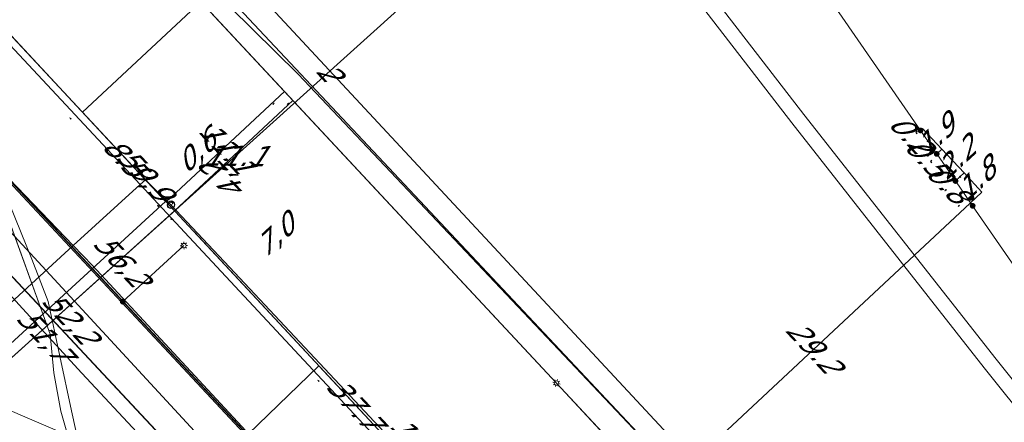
# Model space of a CAD drawing. Header units: metres. Extents: x 124576 to 133557, y 395865 to 402386.
# Tile 258 of 447: x 128925 to 128992, y 401676 to 401704. Entities that reach past the tile are written whole.
import ezdxf
from ezdxf.enums import TextEntityAlignment as Align

# ---------------------------------------------------------------- set-up
doc = ezdxf.new("R2010")
doc.units = ezdxf.units.M
doc.header["$MEASUREMENT"] = 0
for name, color, linetype, lineweight, true_color in [('LG_Datatransport_Blauw_Glas_Zuid', 3, 'Continuous', 13, 0x00ff00), ('LG_Datatransport_Eurofiber_Nederland_BV', 3, 'Continuous', 13, 0x00ff00), ('LG_Datatransport_KPN_BV', 3, 'Continuous', 13, 0x00ff00), ('LG_Datatransport_Tele2_Nederland_BV', 3, 'Continuous', 13, 0x00ff00), ('LG_Laag_Spanning_Enexis_Netbeheer_BV', 7, 'Continuous', 13, 0x960000), ('LG_Midden_Spanning_Enexis_Netbeheer_BV', 7, 'Continuous', 13, 0xd20000), ('LG_Riool_Onder_Druk_New_Water_Business_Tilburg_BV', 5, 'Continuous', 13, 0x0000ff), ('LG_Riool_Vrij_Verval_Gemeente_Tilburg_Ruimtelijke_Uitvoering', 7, 'Continuous', 13, 0xca00a0), ('LG_unet-4_Brabant_Water', 5, 'Continuous', 13, 0x0000ff), ('LG_warmte_Ennatuurlijk_BV', 7, 'Continuous', 13, 0x008080), ('LG_Water_Gemeente_Tilburg_Ruimtelijke_Uitvoering', 5, 'Continuous', 13, 0x0000ff)]:
    doc.layers.add(name, color=color, linetype=linetype, lineweight=lineweight, true_color=true_color)
for name, color, linetype, lineweight in [('LG_Datatransport_P_KPN_BV', 7, 'Continuous', 0), ('LG_Laag_Spanning_P_Enexis_Netbeheer_BV', 7, 'Continuous', 0), ('LG_Midden_Spanning_P_Enexis_Netbeheer_BV', 7, 'Continuous', 0), ('MV_Datatransport', 7, 'Continuous', 0), ('MV_Gas_Hoge_Druk', 7, 'Continuous', 0), ('MV_Gas_Hoge_Druk_lijn', 7, 'Continuous', 0), ('MV_Gas_Hoge_Druk_pijl', 7, 'Continuous', 0), ('MV_Laag_Spanning', 7, 'Continuous', 0), ('MV_Laag_Spanning_lijn', 7, 'Continuous', 0), ('MV_Laag_Spanning_pijl', 7, 'Continuous', 0), ('MV_Midden_Spanning', 7, 'Continuous', 0), ('MV_Midden_Spanning_lijn', 7, 'Continuous', 0), ('MV_Midden_Spanning_pijl', 7, 'Continuous', 0)]:
    doc.layers.add(name, color=color, linetype=linetype, lineweight=lineweight)
doc.styles.add('Klic_Annotatie', font='verdanai.ttf', dxfattribs={"oblique": 20, "height": 1.4})

# ---------------------------------------------------------------- blocks, each defined once
blk = doc.blocks.new('Mof')
at = {"layer": 'LG_Laag_Spanning_P_Enexis_Netbeheer_BV'}
h = blk.add_hatch(color=256, dxfattribs=at)
edge = h.paths.add_edge_path()
edge.add_arc((0, 0), 2, 0, 360)
blk = doc.blocks.new('Mof_1')
at = {"layer": 'LG_Midden_Spanning_P_Enexis_Netbeheer_BV'}
h = blk.add_hatch(color=256, dxfattribs=at)
edge = h.paths.add_edge_path()
edge.add_arc((0, 0), 2, 0, 360)
blk = doc.blocks.new('Streetlight')
at = {"layer": 'LG_Laag_Spanning_P_Enexis_Netbeheer_BV'}
for p, q in [((-1.77, 1.77), (-1.06, 1.06)), ((0, 2.5), (0, 1.5)), ((1.77, 1.77), (1.06, 1.06)), ((-1.06, -1.06), (-1.77, -1.77)), ((0, -1.5), (0, -2.5)), ((1.06, -1.06), (1.77, -1.77))]:
    blk.add_line(p, q, dxfattribs=at)
at = {"layer": 'LG_Laag_Spanning_P_Enexis_Netbeheer_BV', "flags": 128}
for points in [[(-2.5, 0), (-1.5, 0)], [(1.5, 0), (2.5, 0)]]:
    blk.add_lwpolyline(points, dxfattribs=at)
at = {"layer": 'LG_Laag_Spanning_P_Enexis_Netbeheer_BV'}
blk.add_circle((0, 0), 1.5, dxfattribs=at)
blk = doc.blocks.new('m_pijl')
at = {"layer": 'MV_Laag_Spanning_pijl'}
blk.add_hatch(color=7, dxfattribs=at).paths.add_polyline_path([(-1, -0.33), (-1, 0), (-1, 0.33), (0, 0)])
at = {"layer": 'MV_Laag_Spanning_pijl', "flags": 128}
blk.add_lwpolyline([(-1, 0), (-1, 0.33), (0, 0), (-1, -0.33), (-1, 0)], close=True, dxfattribs=at)
blk = doc.blocks.new('m_pijl_1')
at = {"layer": 'MV_Midden_Spanning_pijl'}
blk.add_hatch(color=7, dxfattribs=at).paths.add_polyline_path([(-1, -0.33), (-1, 0), (-1, 0.33), (0, 0)])
at = {"layer": 'MV_Midden_Spanning_pijl', "flags": 128}
blk.add_lwpolyline([(-1, 0), (-1, 0.33), (0, 0), (-1, -0.33), (-1, 0)], close=True, dxfattribs=at)
blk = doc.blocks.new('m_pijl_3')
at = {"layer": 'MV_Gas_Hoge_Druk_pijl'}
blk.add_hatch(color=7, dxfattribs=at).paths.add_polyline_path([(-1, -0.33), (-1, 0), (-1, 0.33), (0, 0)])
at = {"layer": 'MV_Gas_Hoge_Druk_pijl', "flags": 128}
blk.add_lwpolyline([(-1, 0), (-1, 0.33), (0, 0), (-1, -0.33), (-1, 0)], close=True, dxfattribs=at)
blk = doc.blocks.new('Onbekend_3')
at = {"layer": 'LG_Datatransport_P_KPN_BV'}
blk.add_hatch(color=256, dxfattribs=at).paths.add_polyline_path([(-0.25, -1.07, -0.262633), (0.23, 0.15), (0.59, 0.47, 0.379827), (0.7, 1.26), (0.69, 1.26, 0.228508), (-0.03, 1.53), (-0.03, 1.52, 0.459053), (-0.82, 0.79), (-1.29, 0.85, -0.414214), (-0.08, 2, -0.243799), (1.09, 1.52, -0.379827), (0.9, 0.11), (0.54, -0.2, 0.262633), (0.23, -1.08), (-0.17, -1.07)])
blk.add_circle((0, 0), 2.5, dxfattribs=at)
at = {"layer": 'LG_Datatransport_P_KPN_BV', "extrusion": (0, 0, -1)}
blk.add_solid([(0.34, -2.06), (-0.21, -2.06), (0.34, -1.51), (-0.21, -1.51)], dxfattribs=at)

msp = doc.modelspace()

# ---------------------------------------------------------------- linework, layer by layer
at = {"layer": 'LG_Datatransport_Blauw_Glas_Zuid', "flags": 128}
msp.add_lwpolyline([(128879, 401722.7), (128920.2, 401678.5), (128936.8, 401671.4), (128937, 401671.3), (128944.5, 401663.4), (128951.8, 401655.9), (128962.1, 401645), (128963.5, 401644), (128965.3, 401643.2), (128967.2, 401642.2), (128969.4, 401641.1), (128970.7, 401640.5), (128972, 401639.7), (128973.6, 401638.8), (128974.8, 401637.8), (128982.8, 401629.7), (128996.8, 401614.7)], dxfattribs=at)
at = {"layer": 'LG_Datatransport_Eurofiber_Nederland_BV', "flags": 128}
for points in [[(128923.01, 401692.14), (128926.65, 401682.15), (128926.89, 401679.5), (128927.38, 401676.88), (128928.11, 401674.31)], [(128923.01, 401692.14), (128926.65, 401682.15), (128926.89, 401679.5), (128927.38, 401676.88), (128928.11, 401674.31)], [(128923.014, 401692.136), (128926.654, 401682.153), (128926.892, 401679.497), (128927.378, 401676.875), (128928.109, 401674.311)], [(128923.29, 401691.46), (128926.65, 401682.15), (128926.89, 401679.5), (128927.38, 401676.88), (128928.11, 401674.31)], [(128923.292, 401691.461), (128926.654, 401682.153), (128926.892, 401679.497), (128927.378, 401676.875), (128928.109, 401674.311)]]:
    msp.add_lwpolyline(points, dxfattribs=at)
at = {"layer": 'LG_Datatransport_KPN_BV', "flags": 128}
for points in [[(128892.496, 401750.001), (128902.944, 401738.753), (128907.352, 401735.754), (128913.738, 401731.409), (128915.411, 401730.269), (128972.591, 401669.387), (128977.334, 401664.338), (128999.998, 401640.206)], [(128893.656, 401749.101), (128907.352, 401735.754), (128907.939, 401735.182), (128943.653, 401699.998), (128972.591, 401669.387), (128977.198, 401664.514), (128977.334, 401664.338), (128977.914, 401663.583), (129000, 401639.921), (129012.031, 401627.032), (129038.575, 401599.134), (129050.182, 401586.935), (129050.207, 401586.908), (129040.124, 401577.351), (129032.656, 401570.272)], [(128883.376, 401745.408), (128905.984, 401721.197), (128932.806, 401692.419), (128936.169, 401688.81), (128966.367, 401656.411), (128967.869, 401654.799), (128995.96, 401624.659), (128999.634, 401620.717), (128999.915, 401620.414), (129000, 401620.322), (129028.125, 401590.148), (129033.154, 401584.795), (129037.005, 401580.696), (129039.571, 401577.944), (129040.124, 401577.351), (129041.262, 401576.131)], [(128891.531, 401713.673), (128908.755, 401695.333), (128917.221, 401686.319), (128921.337, 401681.936), (128928.232, 401688.238), (128932.806, 401692.419), (128933.174, 401692.756), (128934.92, 401691.023)], [(128923.833, 401692.806), (128928.232, 401688.238), (128929.554, 401686.866), (128960.573, 401653.423), (128961.033, 401652.906)], [(128934.92, 401691.023), (128939.309, 401686.365), (128966.659, 401657.175), (128966.367, 401656.411), (128963.876, 401649.894)]]:
    msp.add_lwpolyline(points, dxfattribs=at)
at = {"layer": 'LG_Datatransport_Tele2_Nederland_BV', "flags": 128}
msp.add_lwpolyline([(129000, 401612), (128975, 401638.3), (128971.6, 401640.7), (128965.7, 401643.7), (128960.9, 401645.5), (128955.6, 401646.8), (128950.6, 401649), (128930.1, 401670.4), (128928.7, 401674.2), (128928.1, 401676.9), (128926.5, 401684.4), (128925.4, 401687.3), (128923.5, 401692), (128922, 401693.6), (128920.2, 401697.3), (128916.3, 401701.1), (128915.8, 401701.9), (128870.9, 401750), (128853.9, 401768.2), (128791.8, 401834.7), (128757.4, 401871.2), (128752, 401876.3), (128744.683, 401881.286), (128743.7, 401882.6)], dxfattribs=at)
at = {"layer": 'LG_Laag_Spanning_Enexis_Netbeheer_BV'}
for p, q in [((128961.364, 401678.804), (128927.093, 401715.563)), ((128961.364, 401678.804), (128927.093, 401715.563)), ((128931.625, 401684.39), (128935.817, 401688.234)), ((128981.781, 401656.905), (128961.364, 401678.804)), ((128981.781, 401656.905), (128961.364, 401678.804))]:
    msp.add_line(p, q, dxfattribs=at)
at = {"layer": 'LG_Laag_Spanning_Enexis_Netbeheer_BV', "flags": 128}
for points in [[(128862.781, 401757.831), (128895.397, 401723.065), (128919.416, 401697.462), (128931.625, 401684.39), (128948.3, 401666.536), (128960.265, 401653.726), (128976.254, 401636.607), (128985.542, 401626.662), (129018.744, 401591.115), (129019.936, 401589.838), (129022.774, 401586.806), (129039.734, 401568.684), (129044.593, 401563.492), (129045.036, 401563.018), (129059.53, 401547.532), (129080.748, 401524.86), (129104.063, 401499.949), (129111.536, 401492.013), (129112.227, 401491.235), (129112.917, 401490.457)], [(128976.254, 401636.607), (128960.265, 401653.726), (128948.3, 401666.536), (128931.625, 401684.39), (128919.416, 401697.462), (128895.397, 401723.065), (128862.781, 401757.831)]]:
    msp.add_lwpolyline(points, dxfattribs=at)
at = {"layer": 'LG_Midden_Spanning_Enexis_Netbeheer_BV'}
for p, q in [((128896.24, 401722.323), (129024.294, 401585.219)), ((128896.24, 401722.323), (129024.294, 401585.219)), ((128987.435, 401694.522), (128986.319, 401696.135)), ((128988.72, 401692.666), (128987.435, 401694.522)), ((128989.899, 401690.963), (128988.72, 401692.666))]:
    msp.add_line(p, q, dxfattribs=at)
at = {"layer": 'LG_Midden_Spanning_Enexis_Netbeheer_BV', "flags": 128}
for points in [[(129177.661, 401477.372), (129177.037, 401478.827), (129176.717, 401479.403), (129176.678, 401479.459), (129176.216, 401480.022), (129175.834, 401480.438), (129175.586, 401480.707), (129174.28, 401482.148), (129172.974, 401483.589), (129140.556, 401518.789), (129135.594, 401523.992), (129132.604, 401527.128), (129097.685, 401563.743), (129030.343, 401634.306), (129025.842, 401639.022), (128989.899, 401690.963), (128988.72, 401692.666), (128987.435, 401694.522), (128986.319, 401696.135), (128980.742, 401704.195), (128938.567, 401759.041), (128938.347, 401759.41), (128937.936, 401760.096)], [(128987.435, 401694.522), (128986.319, 401696.135), (128980.742, 401704.195), (128938.567, 401759.041), (128938.347, 401759.41), (128937.936, 401760.096)], [(128937.936, 401760.096), (128938.347, 401759.41), (128938.567, 401759.041), (128980.742, 401704.195), (128986.319, 401696.135), (128987.435, 401694.522)], [(128987.435, 401694.522), (128986.319, 401696.135), (128980.742, 401704.195), (128938.567, 401759.041), (128938.347, 401759.41), (128937.936, 401760.096)], [(128938.347, 401759.41), (128938.567, 401759.041), (128980.742, 401704.195), (128986.319, 401696.135)], [(128938.347, 401759.41), (128938.567, 401759.041), (128980.742, 401704.195), (128986.319, 401696.135)], [(128938.347, 401759.41), (128938.567, 401759.041), (128980.742, 401704.195), (128986.319, 401696.135)], [(128986.319, 401696.135), (128980.742, 401704.195), (128938.567, 401759.041)], [(128919.919, 401723.088), (128920.811, 401722.16), (128921.702, 401721.232), (128922.952, 401719.999), (128936.985, 401704.948), (129041.119, 401593.262), (129057.464, 401576.063), (129069.356, 401564.047), (129100.739, 401534.652), (129103.744, 401530.901)], [(128919.919, 401723.088), (128920.811, 401722.16), (128921.702, 401721.232), (128922.952, 401719.999), (128936.985, 401704.948), (129041.119, 401593.262), (129057.464, 401576.063), (129069.356, 401564.047), (129100.739, 401534.652), (129103.744, 401530.901)], [(128919.919, 401723.088), (128920.811, 401722.16), (128921.702, 401721.232), (128922.952, 401719.999), (128936.985, 401704.948), (129041.119, 401593.262), (129057.464, 401576.063), (129069.356, 401564.047), (129100.739, 401534.652), (129103.744, 401530.901)], [(128919.919, 401723.088), (128920.811, 401722.16), (128921.702, 401721.232), (128922.952, 401719.999), (128936.985, 401704.948), (129041.119, 401593.262), (129057.464, 401576.063), (129069.356, 401564.047), (129100.739, 401534.652), (129103.744, 401530.901)], [(129103.744, 401530.901), (129100.739, 401534.652), (129069.356, 401564.047), (129057.464, 401576.063), (129041.119, 401593.262), (128936.985, 401704.948), (128922.952, 401719.999), (128921.702, 401721.232)], [(129103.744, 401530.901), (129100.739, 401534.652), (129069.356, 401564.047), (129057.464, 401576.063), (129041.119, 401593.262), (128936.985, 401704.948)], [(128936.985, 401704.948), (129041.119, 401593.262), (129057.464, 401576.063), (129069.356, 401564.047), (129100.739, 401534.652)], [(128988.72, 401692.666), (128987.435, 401694.522), (128986.319, 401696.135)], [(128988.72, 401692.666), (128987.435, 401694.522), (128986.319, 401696.135)], [(128988.72, 401692.666), (128987.435, 401694.522), (128986.319, 401696.135)], [(128989.899, 401690.963), (128988.72, 401692.666), (128987.435, 401694.522)], [(128989.899, 401690.963), (128988.72, 401692.666), (128987.435, 401694.522)], [(128989.899, 401690.963), (128988.72, 401692.666), (128987.435, 401694.522)], [(129132.604, 401527.128), (129097.685, 401563.743), (129030.343, 401634.306), (129025.842, 401639.022), (128989.899, 401690.963), (128988.72, 401692.666)], [(129132.604, 401527.128), (129097.685, 401563.743), (129030.343, 401634.306), (129025.842, 401639.022), (128989.899, 401690.963), (128988.72, 401692.666)], [(129132.604, 401527.128), (129097.685, 401563.743), (129030.343, 401634.306), (129025.842, 401639.022), (128989.899, 401690.963), (128988.72, 401692.666)], [(129132.604, 401527.128), (129097.685, 401563.743), (129030.343, 401634.306), (129025.842, 401639.022), (128989.899, 401690.963)], [(129132.604, 401527.128), (129097.685, 401563.743), (129030.343, 401634.306), (129025.842, 401639.022), (128989.899, 401690.963)], [(129132.604, 401527.128), (129097.685, 401563.743), (129030.343, 401634.306), (129025.842, 401639.022), (128989.899, 401690.963)], [(129030.343, 401634.306), (129025.842, 401639.022), (128989.899, 401690.963)]]:
    msp.add_lwpolyline(points, dxfattribs=at)
at = {"layer": 'LG_Riool_Onder_Druk_New_Water_Business_Tilburg_BV', "flags": 128}
for points in [[(128924.751, 401683.924), (128918.313, 401691.017), (128900.728, 401709.541), (128870.467, 401742.036), (128859.283, 401754.409), (128852.511, 401758.134), (128850.234, 401760.069), (128847.837, 401764.452), (128845.399, 401769.6), (128840.662, 401776.612), (128835.76, 401782.41), (128824.725, 401792.56), (128806.134, 401808.717), (128788.117, 401822.675), (128758.752, 401844.554), (128757.405, 401845.514), (128750.156, 401850.433), (128745.778, 401853.102), (128740.131, 401856.18), (128734.909, 401859.357), (128733.377, 401861.303)], [(128924.751, 401683.924), (128928.807, 401679.488), (128932.919, 401675.104), (128937.088, 401670.774)]]:
    msp.add_lwpolyline(points, dxfattribs=at)
at = {"layer": 'LG_Riool_Vrij_Verval_Gemeente_Tilburg_Ruimtelijke_Uitvoering'}
for p, q in [((128914.74, 401733.65), (128975.53, 401668.27)), ((128918.55, 401694.98), (128937.48, 401674.5))]:
    msp.add_line(p, q, dxfattribs=at)
at = {"layer": 'LG_unet-4_Brabant_Water', "flags": 128}
for points in [[(128856.69, 401758.12), (128898.07, 401713.9), (128999.81, 401604.98)], [(128866.39, 401754.05), (128901.21, 401716.84), (128953.15, 401661.19)]]:
    msp.add_lwpolyline(points, dxfattribs=at)
at = {"layer": 'LG_warmte_Ennatuurlijk_BV', "flags": 128}
for points in [[(128788.815, 401980.795), (128799.476, 401962.249), (128810.295, 401943.813), (128821.271, 401925.487), (128832.406, 401907.27), (128843.698, 401889.164), (128855.149, 401871.166), (128866.757, 401853.279), (128878.523, 401835.501), (128890.447, 401817.832), (128902.529, 401800.274), (128914.768, 401782.825), (128927.165, 401765.486), (128939.721, 401748.256), (128952.434, 401731.136), (128965.305, 401714.126), (128978.333, 401697.225), (128991.52, 401680.434), (129004.865, 401663.753)], [(128787.938, 401980.313), (128798.602, 401961.762), (128809.424, 401943.32), (128820.404, 401924.988), (128831.542, 401906.766), (128842.837, 401888.654), (128854.291, 401870.651), (128865.902, 401852.758), (128877.671, 401834.974), (128889.599, 401817.301), (128901.684, 401799.736), (128913.927, 401782.282), (128926.327, 401764.937), (128938.886, 401747.702), (128951.603, 401730.577), (128964.477, 401713.561), (128977.509, 401696.655), (128990.7, 401679.859), (129004.048, 401663.172)]]:
    msp.add_lwpolyline(points, dxfattribs=at)
at = {"layer": 'LG_Water_Gemeente_Tilburg_Ruimtelijke_Uitvoering', "flags": 128}
msp.add_lwpolyline([(128999.811, 401604.982), (128996.346, 401608.696), (128898.077, 401713.907), (128867.5, 401746.584), (128758.981, 401862.556)], dxfattribs=at)
at = {"layer": 'MV_Gas_Hoge_Druk_lijn'}
for p, q in [((128968.235, 401655.14), (128936.535, 401689.152)), ((128945.077, 401679.986), (128932.044, 401667.452))]:
    msp.add_line(p, q, dxfattribs=at)
at = {"layer": 'MV_Gas_Hoge_Druk_pijl'}
msp.add_line((128957.827, 401666.307), (128945.077, 401679.986), dxfattribs=at)
at = {"layer": 'MV_Laag_Spanning_lijn'}
for p, q in [((129007.63, 401755.897), (128888.86, 401648.891)), ((128888.461, 401648.532), (128935.171, 401690.615))]:
    msp.add_line(p, q, dxfattribs=at)
at = {"layer": 'MV_Laag_Spanning_pijl'}
msp.add_line((128935.171, 401690.615), (128943.291, 401698.183), dxfattribs=at)
at = {"layer": 'MV_Laag_Spanning_pijl', "flags": 128}
msp.add_lwpolyline([(128903.669, 401724.41), (128906.35, 401721.539), (128935.171, 401690.615)], dxfattribs=at)
at = {"layer": 'MV_Midden_Spanning_lijn'}
for p, q in [((128928.868, 401697.38), (128936.985, 401704.948)), ((128989.724, 401691.151), (128990.535, 401691.909)), ((128934.563, 401691.268), (128901.137, 401660.611)), ((128989.724, 401691.151), (128989.899, 401690.963))]:
    msp.add_line(p, q, dxfattribs=at)
at = {"layer": 'MV_Midden_Spanning_pijl'}
for p, q in [((128928.769, 401697.483), (128913.639, 401713.718)), ((128934.595, 401691.236), (128942.714, 401698.805)), ((128934.562, 401691.268), (128928.769, 401697.483)), ((128986.462, 401696.268), (128986.319, 401696.135)), ((128987.787, 401694.85), (128986.462, 401696.268)), ((128987.787, 401694.85), (128987.435, 401694.522)), ((128989.311, 401693.219), (128987.787, 401694.85)), ((128989.311, 401693.219), (128988.72, 401692.666)), ((128990.535, 401691.909), (128989.311, 401693.219)), ((128960.303, 401663.66), (128934.596, 401691.236)), ((128968.413, 401671.238), (128989.724, 401691.151))]:
    msp.add_line(p, q, dxfattribs=at)

# ---------------------------------------------------------------- block references
at = {"layer": 'LG_Datatransport_P_KPN_BV', "xscale": 0.1, "yscale": 0.1, "zscale": 0.1}
for p in [(128934.92, 401691.023), (128934.92, 401691.023), (128934.944, 401691.045)]:
    msp.add_blockref('Onbekend_3', p, dxfattribs=at)
at = {"layer": 'LG_Laag_Spanning_P_Enexis_Netbeheer_BV', "xscale": 0.1, "yscale": 0.1, "zscale": 0.1}
for p, rotation in [((128935.817, 401688.234), 317.0000000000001), ((128961.364, 401678.804), 210)]:
    msp.add_blockref('Streetlight', p, dxfattribs=dict(at, rotation=rotation))
msp.add_blockref('Mof', (128931.625, 401684.39), dxfattribs=at)
at = {"layer": 'LG_Midden_Spanning_P_Enexis_Netbeheer_BV', "xscale": 0.1, "yscale": 0.1, "zscale": 0.1, "rotation": 1}
for p in [(128986.319, 401696.135), (128986.319, 401696.135), (128986.319, 401696.135), (128987.435, 401694.522), (128987.435, 401694.522), (128987.435, 401694.522), (128988.72, 401692.666), (128988.72, 401692.666), (128988.72, 401692.666), (128989.899, 401690.963), (128989.899, 401690.963), (128989.899, 401690.963)]:
    msp.add_blockref('Mof_1', p, dxfattribs=at)
at = {"layer": 'MV_Gas_Hoge_Druk_pijl', "xscale": 0.1, "yscale": 0.1, "zscale": 0.1, "rotation": 132}
msp.add_blockref('m_pijl_3', (128945, 401679), dxfattribs=at)
at = {"layer": 'MV_Laag_Spanning_pijl', "xscale": 0.1, "yscale": 0.1, "zscale": 0.1}
for p, rotation in [((128943, 401698), 42), ((128935, 401690), 313)]:
    msp.add_blockref('m_pijl', p, dxfattribs=dict(at, rotation=rotation))
at = {"layer": 'MV_Midden_Spanning_pijl'}
for p, xscale, yscale, zscale, rotation in [((128942, 401698), 0.1, 0.1, 0.1, 42), ((128928, 401697), 0.1, 0.1, 0.1, 132), ((128986, 401696), 0.09999999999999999, 0.09999999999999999, 0.09999999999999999, 133), ((128986, 401696), 0.1, 0.1, 0.1, 223), ((128987, 401694), 0.09999999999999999, 0.09999999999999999, 0.09999999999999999, 133), ((128987, 401694), 0.1, 0.1, 0.1, 223), ((128989, 401693), 0.09999999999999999, 0.09999999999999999, 0.09999999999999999, 133), ((128988, 401692), 0.1, 0.1, 0.1, 224), ((128934, 401691), 0.1, 0.1, 0.1, 132), ((128989, 401691), 0.1, 0.1, 0.1, 43)]:
    msp.add_blockref('m_pijl_1', p, dxfattribs=dict(at, xscale=xscale, yscale=yscale, zscale=zscale, rotation=rotation))

# ---------------------------------------------------------------- texts
at = {"layer": 'MV_Datatransport', "style": 'Klic_Annotatie', "oblique": 20}
for s, rotation, p in [('2', 313, (128945.703, 401700.225)), ('0,6', 43, (128936.597, 401694.635)), ('59,9', 313, (128933.064, 401693.19)), ('4,2', 134.3, (128938.706, 401692.61)), ('7,0', 43, (128941.982, 401688.854)), ('56,2', 313, (128931.459, 401687.265)), ('52,2', 313, (128927.942, 401683.327)), ('51,7', 313, (128926.202, 401682.137))]:
    msp.add_text(s, height=1.4, rotation=rotation, dxfattribs=at).set_placement(p, align=Align.MIDDLE_CENTER)
at = {"layer": 'MV_Gas_Hoge_Druk', "style": 'Klic_Annotatie', "oblique": 20}
msp.add_text('18.7', height=1.4, rotation=312, dxfattribs=at).set_placement((128951.759, 401674.772), align=Align.MIDDLE_CENTER)
at = {"layer": 'MV_Laag_Spanning', "style": 'Klic_Annotatie', "oblique": 20}
msp.add_text('11.1', height=1.4, rotation=359, dxfattribs=at).set_placement((128939.231, 401694.399), align=Align.MIDDLE_CENTER)
at = {"layer": 'MV_Midden_Spanning', "style": 'Klic_Annotatie', "oblique": 20}
for s, rotation, p in [('0.2', 313, (128985.567, 401695.944)), ('11.1', 313, (128938.654, 401695.02)), ('1.9', 43, (128987.271, 401695.696)), ('8.5', 313, (128931.666, 401694.376)), ('0.5', 313, (128986.666, 401694.36)), ('2.2', 43, (128988.695, 401694.171)), ('0.8', 313, (128988.138, 401692.563)), ('1.8', 43, (128990.069, 401692.701)), ('29.2', 313, (128978.932, 401681.341)), ('37.7', 313, (128947.449, 401677.448))]:
    msp.add_text(s, height=1.4, rotation=rotation, dxfattribs=at).set_placement(p, align=Align.MIDDLE_CENTER)

doc.saveas('drawing.dxf')
